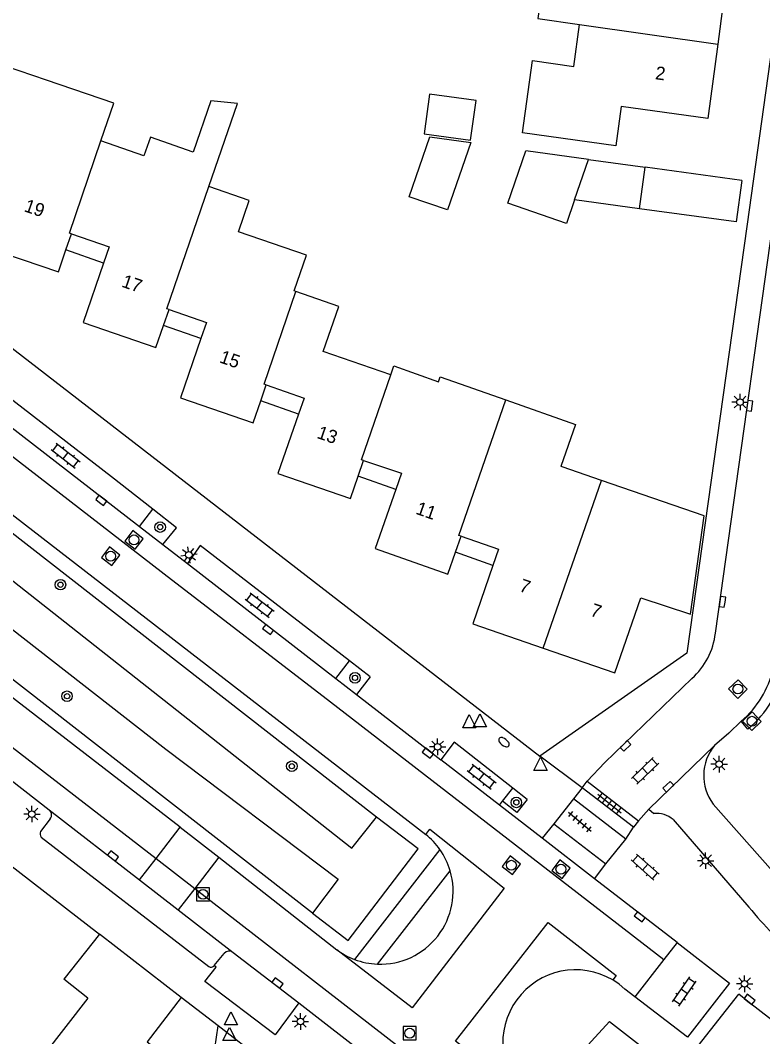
# Model space of a CAD drawing. Extents: x 128000 to 131008, y 398996 to 402500.
# Drawn here: x 128481.4 to 128537.7, y 399977.7 to 400054.7 of the extents above; entities that cross this region are included whole.
import ezdxf

# ---------------------------------------------------------------- set-up
doc = ezdxf.new("R2010")
doc.units = 0
for name, color, linetype in [('gg-afsc-muur', 7, 'Continuous'), ('gg-anno-huisnummerreeks BGT', 7, 'Continuous'), ('gg-bbg-bijgebouw', 7, 'Continuous'), ('gg-bbg-gedigitaliseerde bebouwing', 7, 'Continuous'), ('gg-bbg-gedigitaliseerde bijgebouw', 7, 'Continuous'), ('gg-bbg-hoofdgebouw', 7, 'Continuous'), ('gg-bbg-luifel en loopbrug', 7, 'Continuous'), ('gg-bbg-tussenscheiding', 7, 'Continuous'), ('gg-knt-verharding', 7, 'Continuous'), ('gg-knt-verharding nz', 7, 'Continuous'), ('gt-grn-groengrens', 7, 'Continuous'), ('gt-grn-groengrens NZ', 7, 'Continuous'), ('gt-grn-weggrens', 7, 'Continuous'), ('gt-grn-weggrens revisie', 7, 'Continuous'), ('gt-symb-boom', 7, 'Continuous'), ('gt-symb-brandkraan', 7, 'Continuous'), ('gt-symb-klinker verharding', 7, 'Continuous'), ('gt-symb-kolk', 7, 'Continuous'), ('gt-symb-lichtmast', 7, 'Continuous'), ('gt-symb-rioolschacht', 7, 'Continuous'), ('gt-symb-tegel verharding', 7, 'Continuous'), ('gt-symb-waterafsluiter', 7, 'Continuous')]:
    doc.layers.add(name, color=color, linetype=linetype)

# ---------------------------------------------------------------- blocks, each defined once
blk = doc.blocks.new('gt0-LMAST')
at = {"layer": 'gt-symb-lichtmast'}
for p, q in [((-0.182, 0.173), (-0.447, 0.438)), ((-0.005, 0.246), (-0.005, 0.621)), ((0.172, 0.173), (0.437, 0.438)), ((-0.255, -0.004), (-0.63, -0.004)), ((-0.182, -0.181), (-0.447, -0.446)), ((-0.005, -0.254), (-0.005, -0.629)), ((0.437, -0.446), (0.172, -0.181)), ((0.245, -0.004), (0.62, -0.004))]:
    blk.add_line(p, q, dxfattribs=at)
blk.add_circle((-0.005, -0.004), 0.25, dxfattribs=at)
blk = doc.blocks.new('gt0-KOLK')
at = {"layer": 'gt-symb-kolk'}
blk.add_lwpolyline([(0, 0), (0.375, 0), (0.375, 0.4), (-0.375, 0.4), (-0.375, 0), (0, 0)], dxfattribs=at)
blk = doc.blocks.new('gt0-RS')
at = {"layer": 'gt-symb-rioolschacht'}
blk.add_lwpolyline([(-0.5, -0.5), (0.5, -0.5), (0.5, 0.5), (-0.5, 0.5)], close=True, dxfattribs=at)
blk.add_circle((0, 0), 0.375, dxfattribs=at)
blk = doc.blocks.new('gt0-TEG1')
at = {"layer": 'gt-symb-tegel verharding'}
for p, q in [((-1.125, 0), (1.125, 0)), ((-0.9, -0.25), (-0.9, 0.25)), ((-0.45, -0.25), (-0.45, 0.25)), ((0, -0.25), (0, 0.25)), ((0.45, -0.25), (0.45, 0.25)), ((0.9, -0.25), (0.9, 0.25))]:
    blk.add_line(p, q, dxfattribs=at)
blk = doc.blocks.new('gt0-KL1')
at = {"layer": 'gt-symb-klinker verharding'}
for p, q in [((-1.15, 0.3), (1.15, 0.3)), ((-1, -0.3), (-1, 0.3)), ((-0.5, 0.3), (-0.5, 0.45)), ((0, -0.3), (0, 0.3)), ((0.5, 0.3), (0.5, 0.45)), ((1, -0.3), (1, 0.3)), ((-1.15, -0.3), (1.15, -0.3)), ((-0.5, -0.45), (-0.5, -0.3)), ((0.5, -0.45), (0.5, -0.3))]:
    blk.add_line(p, q, dxfattribs=at)
blk = doc.blocks.new('gt0-WAFSL')
at = {"layer": 'gt-symb-waterafsluiter'}
for p, q in [((-0.5, -0.333), (0, 0.667)), ((0, 0.667), (0.5, -0.333)), ((0.5, -0.333), (-0.5, -0.333))]:
    blk.add_line(p, q, dxfattribs=at)
blk = doc.blocks.new('gt0-BOOM')
at = {"layer": 'gt-symb-boom'}
for radius in [0.4, 0.2]:
    blk.add_circle((0, 0), radius, dxfattribs=at)
blk = doc.blocks.new('gt0-BR')
at = {"layer": 'gt-symb-brandkraan'}
for centre, radius, start, end in [((-0.244, 0), 0.206, 107.56694, 252.43307), ((0.599, -2.664), 3, 106.89205, 107.56694), ((0, -0.691), 0.938, 73.10799, 106.89205), ((-0.599, -2.664), 3, 72.43309, 73.10799), ((0.244, 0), 0.206, 287.56695, 72.43309), ((0.599, 2.664), 3, 252.43307, 253.10797), ((0, 0.691), 0.938, 253.10797, 286.89206), ((-0.599, 2.664), 3, 286.89206, 287.56695)]:
    blk.add_arc(centre, radius, start, end, dxfattribs=at)

msp = doc.modelspace()

# ---------------------------------------------------------------- linework, layer by layer
at = {"layer": 'gg-afsc-muur'}
msp.add_line((128479.017, 399991.923), (128487.402, 399985.438), dxfattribs=at)
at = {"layer": 'gg-bbg-bijgebouw'}
msp.add_line((128536.096, 400042.565), (128535.666, 400039.416), dxfattribs=at)
at = {"layer": 'gg-bbg-gedigitaliseerde bebouwing'}
for p, q in [((128483.39, 400050.17), (128480.293, 400051.236)), ((128490.78, 400044.44), (128487.516, 400045.564)), ((128502.297, 400034.139), (128502.156, 400034.188)), ((128522.48, 400020.85), (128522.376, 400020.886)), ((128525.455, 400019.826), (128522.48, 400020.85)), ((128533.259, 400017.14), (128525.455, 400019.826)), ((128487.402, 399985.438), (128484.714, 399982.013)), ((128486.535, 399980.586), (128484.714, 399982.013)), ((128486.535, 399980.586), (128483.2, 399976.295))]:
    msp.add_line(p, q, dxfattribs=at)
for points in [[(128521.393, 400060.166), (128520.639, 400054.83), (128523.808, 400054.382)], [(128526.544, 400045.201), (128519.487, 400046.186), (128520.245, 400051.653), (128523.361, 400051.213), (128523.808, 400054.382)], [(128487.516, 400045.564), (128488.497, 400048.411), (128483.39, 400050.17)], [(128495.69, 400042.108), (128497.871, 400048.403), (128495.846, 400048.601), (128494.5, 400044.716), (128491.263, 400045.836), (128490.78, 400044.44)], [(128502.156, 400034.188), (128503.092, 400036.89), (128497.943, 400038.674), (128498.763, 400041.043), (128495.69, 400042.108)], [(128509.487, 400027.834), (128504.368, 400029.608), (128505.55, 400033.02), (128502.297, 400034.139)], [(128509.487, 400027.834), (128509.718, 400028.502), (128513.113, 400027.306), (128513.246, 400027.683), (128518.216, 400025.932)], [(128518.216, 400025.932), (128523.498, 400024.071), (128522.376, 400020.886)]]:
    msp.add_lwpolyline(points, dxfattribs=at)
at = {"layer": 'gg-bbg-gedigitaliseerde bijgebouw'}
for p, q in [((128523.42, 400041.088), (128524.477, 400044.151)), ((128524.477, 400044.151), (128528.764, 400043.566)), ((128536.096, 400042.565), (128528.764, 400043.566)), ((128528.334, 400040.417), (128523.42, 400041.088)), ((128535.666, 400039.416), (128528.334, 400040.417))]:
    msp.add_line(p, q, dxfattribs=at)
for points in [[(128512.011, 400046.098), (128515.541, 400045.609), (128515.959, 400048.628), (128512.43, 400049.117), (128512.011, 400046.098)], [(128513.79, 400040.326), (128510.881, 400041.328), (128512.443, 400045.864), (128515.548, 400045.431), (128513.79, 400040.326)]]:
    msp.add_lwpolyline(points, dxfattribs=at)
at = {"layer": 'gg-bbg-hoofdgebouw'}
for p, q in [((128484.869, 400037.299), (128485.285, 400038.521)), ((128492.262, 400031.576), (128492.68, 400032.789)), ((128499.634, 400025.851), (128500.054, 400027.067)), ((128507.02, 400020.153), (128507.43, 400021.339)), ((128514.39, 400014.378), (128514.822, 400015.604)), ((128517.227, 400013.379), (128515.699, 400008.948)), ((128515.699, 400008.948), (128521.037, 400007.107)), ((128493.61, 399980.637), (128487.402, 399985.438))]:
    msp.add_line(p, q, dxfattribs=at)
for points in [[(128528.878, 400062.49), (128528.463, 400059.483), (128535.017, 400058.563), (128534.277, 400052.906)], [(128534.277, 400052.906), (128533.537, 400047.249), (128526.961, 400048.172), (128526.544, 400045.201)], [(128480.315, 400042.025), (128478.768, 400037.52), (128484.301, 400035.634), (128484.869, 400037.299)], [(128485.285, 400038.521), (128488.132, 400037.529), (128487.708, 400036.3)], [(128487.708, 400036.3), (128486.161, 400031.809), (128491.686, 400029.905), (128492.262, 400031.576)], [(128492.68, 400032.789), (128495.526, 400031.805), (128495.102, 400030.576)], [(128495.102, 400030.576), (128493.551, 400026.086), (128499.058, 400024.184), (128499.634, 400025.851)], [(128500.054, 400027.067), (128502.913, 400026.075), (128502.488, 400024.846)], [(128502.488, 400024.846), (128500.936, 400020.357), (128506.433, 400018.456), (128507.02, 400020.153)], [(128507.43, 400021.339), (128510.307, 400020.374), (128509.875, 400019.148)], [(128509.875, 400019.148), (128508.297, 400014.668), (128513.809, 400012.727), (128514.39, 400014.378)], [(128528.444, 400010.933), (128532.223, 400009.694), (128533.259, 400017.14)], [(128514.822, 400015.604), (128517.651, 400014.608), (128517.227, 400013.379)], [(128521.037, 400007.107), (128526.476, 400005.232), (128528.444, 400010.933)], [(128493.61, 399980.637), (128491.025, 399977.271), (128494.521, 399974.552), (128491.224, 399970.296)]]:
    msp.add_lwpolyline(points, dxfattribs=at)
at = {"layer": 'gg-bbg-luifel en loopbrug'}
for p, q in [((128524.477, 400044.151), (128519.725, 400044.8)), ((128487.708, 400036.3), (128484.869, 400037.299)), ((128495.102, 400030.576), (128492.262, 400031.576)), ((128502.488, 400024.846), (128499.634, 400025.851)), ((128509.875, 400019.148), (128507.02, 400020.153)), ((128517.227, 400013.379), (128514.39, 400014.378))]:
    msp.add_line(p, q, dxfattribs=at)
msp.add_lwpolyline([(128523.42, 400041.088), (128522.805, 400039.307), (128518.359, 400040.842), (128519.725, 400044.8)], dxfattribs=at)
at = {"layer": 'gg-bbg-tussenscheiding'}
for p, q in [((128523.808, 400054.382), (128534.277, 400052.906)), ((128528.334, 400040.417), (128528.764, 400043.566)), ((128521.037, 400007.107), (128525.455, 400019.826))]:
    msp.add_line(p, q, dxfattribs=at)
for points in [[(128485.285, 400038.521), (128485.133, 400038.574), (128487.516, 400045.564)], [(128492.68, 400032.789), (128492.517, 400032.845), (128495.69, 400042.108)], [(128500.054, 400027.067), (128499.882, 400027.127), (128502.297, 400034.139)], [(128507.43, 400021.339), (128507.269, 400021.393), (128509.487, 400027.834)], [(128514.822, 400015.604), (128514.65, 400015.664), (128518.216, 400025.932)]]:
    msp.add_lwpolyline(points, dxfattribs=at)
at = {"layer": 'gg-knt-verharding'}
for p, q in [((128534.096, 400008.253), (128542.22, 400066.172)), ((128465.732, 400041.476), (128520.799, 399998.934)), ((128459.914, 400033.383), (128512.138, 399993)), ((128479.265, 400024.979), (128490.452, 400016.324)), ((128493.528, 399993.54), (128453.197, 400024.683)), ((128490.452, 400016.324), (128491.445, 400017.647)), ((128493.239, 400016.237), (128491.445, 400017.647)), ((128490.452, 400016.324), (128492.198, 400014.972)), ((128492.198, 400014.972), (128493.239, 400016.237)), ((128492.198, 400014.972), (128494.075, 400013.52)), ((128494.075, 400013.52), (128505.319, 400004.821)), ((128505.319, 400004.821), (128506.352, 400006.156)), ((128507.932, 400004.937), (128506.352, 400006.156)), ((128505.319, 400004.821), (128506.897, 400003.599)), ((128507.932, 400004.937), (128506.897, 400003.599)), ((128506.897, 400003.599), (128513.295, 399998.648)), ((128536.055, 400001.57), (128536.285, 400001.79)), ((128535.125, 400000.679), (128536.055, 400001.57)), ((128535.125, 400000.679), (128534.042, 399999.749)), ((128477.522, 399999.577), (128483.6, 399994.86)), ((128534.042, 399999.749), (128529.05, 399994.912)), ((128517.733, 399995.213), (128513.295, 399998.648)), ((128517.966, 399995.512), (128518.746, 399996.512)), ((128519.842, 399995.654), (128518.746, 399996.512)), ((128523.999, 399996.527), (128524.39, 399997.031)), ((128527.881, 399993.54), (128523.999, 399996.527)), ((128524.39, 399997.031), (128528.272, 399994.025)), ((128523.335, 399995.683), (128521.851, 399993.802)), ((128527.321, 399992.636), (128523.335, 399995.683)), ((128483.6, 399994.86), (128490.45, 399989.555)), ((128517.733, 399995.213), (128517.966, 399995.512)), ((128520.957, 399992.719), (128517.733, 399995.213)), ((128529.05, 399994.912), (128529.426, 399994.582)), ((128533.928, 399995.3), (128540.119, 399988.305)), ((128483.678, 399994.178), (128482.938, 399993.211)), ((128528.272, 399994.025), (128527.881, 399993.54)), ((128530.907, 399994.121), (128536.647, 399987.491)), ((128491.696, 399991.167), (128493.528, 399993.54)), ((128493.528, 399993.54), (128496.467, 399991.271)), ((128521.851, 399993.802), (128525.806, 399990.762)), ((128482.996, 399992.799), (128495.686, 399982.994)), ((128524.937, 399989.639), (128520.957, 399992.719)), ((128525.806, 399990.762), (128527.321, 399992.636)), ((128513.216, 399991.852), (128506.735, 399983.52)), ((128490.45, 399989.555), (128491.696, 399991.167)), ((128496.467, 399991.271), (128494.633, 399988.898)), ((128496.467, 399991.271), (128505.393, 399984.256)), ((128508.486, 399983.166), (128513.991, 399990.242)), ((128490.45, 399989.555), (128493.383, 399987.284)), ((128531.198, 399984.795), (128524.937, 399989.639)), ((128494.633, 399988.898), (128493.383, 399987.284)), ((128493.383, 399987.284), (128497.551, 399984.056)), ((128531.198, 399984.795), (128530.203, 399983.519)), ((128531.198, 399984.795), (128535.176, 399981.717)), ((128496.108, 399983.054), (128496.857, 399983.98)), ((128497.551, 399984.056), (128502.519, 399980.239)), ((128530.203, 399983.519), (128528.002, 399980.698)), ((128535.176, 399981.717), (128534.186, 399980.448)), ((128496.398, 399978.488), (128493.61, 399980.637)), ((128502.519, 399980.239), (128515.916, 399969.819)), ((128531.981, 399977.622), (128528.002, 399980.698)), ((128534.186, 399980.448), (128531.981, 399977.622)), ((128492.153, 399948.491), (128496.398, 399978.488)), ((128504.292, 399972.377), (128496.398, 399978.488))]:
    msp.add_line(p, q, dxfattribs=at)
for points in [[(128547.104, 400115.102), (128536.509, 400039.243), (128531.926, 400006.736), (128520.799, 399998.934)], [(128491.445, 400017.647), (128488.309, 400020.112), (128480.279, 400026.307)], [(128506.352, 400006.156), (128495.029, 400014.887), (128494.075, 400013.52)], [(128532.32, 400004.814), (128525.706, 399998.459), (128524.39, 399997.031)], [(128518.746, 399996.512), (128514.29, 400000), (128513.295, 399998.648)], [(128519.842, 399995.654), (128519.058, 399994.661), (128517.966, 399995.512)], [(128502.519, 399980.239), (128500.714, 399977.815), (128495.393, 399981.837), (128496.249, 399982.945), (128496.108, 399983.054)], [(128528.002, 399980.698), (128527.246, 399981.276), (128526.8, 399981.645), (128526.317, 399981.965)], [(128576.748, 399949.074), (128572.119, 399952.798), (128536.565, 399980.336), (128535.879, 399980.898)]]:
    msp.add_lwpolyline(points, dxfattribs=at)
for centre, radius, start, end in [((128528.75, 400008.836), 5.378, 311.59612, 353.77758), ((128531.325, 400007.208), 7.345, 312.47378, 349.18848), ((128536.804, 399997.452), 3.592, 140.25677, 216.80761), ((128483.301, 399994.48), 0.483, 321.2509, 51.79818), ((128529.595, 399992.516), 2.073, 50.74006, 94.6797), ((128483.255, 399993.046), 0.358, 152.43385, 223.59265), ((128508.704, 399988.695), 5.507, 34.97805, 51.41963), ((128508.674, 399988.674), 5.544, 16.43045, 34.97876), ((128508.692, 399988.685), 5.523, 267.8672, 16.36826), ((128555.13, 400002.157), 23.595, 218.432, 231.53791), ((128497.246, 399983.636), 0.519, 53.97802, 138.52111), ((128508.673, 399988.645), 5.479, 233.22863, 249.28755), ((128508.694, 399988.703), 5.541, 249.29419, 267.84693), ((128495.868, 399983.229), 0.297, 232.32964, 323.85453), ((128523.506, 399977.209), 5.525, 59.41659, 228.45437)]:
    msp.add_arc(centre, radius, start, end, dxfattribs=at)
at = {"layer": 'gg-knt-verharding nz'}
for p, q in [((128529.05, 399994.912), (128528.272, 399994.025)), ((128491.696, 399991.167), (128494.633, 399988.898)), ((128494.633, 399988.898), (128561.833, 399936.875))]:
    msp.add_line(p, q, dxfattribs=at)
for points in [[(128337.442, 400110.384), (128422.962, 400044.228), (128456.799, 400018.129), (128491.696, 399991.167)], [(128388.409, 400093.169), (128402.239, 400082.442), (128413.192, 400073.906), (128427.492, 400062.897), (128435.39, 400056.75), (128444.885, 400049.417), (128457.456, 400039.661), (128470.122, 400029.899), (128492.319, 400012.742), (128504.927, 400003.039), (128530.203, 399983.519)], [(128512.138, 399993), (128512.443, 399993.384), (128518.079, 399988.915), (128511.12, 399979.856), (128505.393, 399984.256)], [(128519.842, 399973.074), (128514.409, 399977.318), (128521.421, 399986.322), (128526.582, 399982.306), (128526.317, 399981.965)]]:
    msp.add_lwpolyline(points, dxfattribs=at)
at = {"layer": 'gt-grn-groengrens'}
msp.add_line((128536.56, 400000.968), (128536.055, 400001.57), dxfattribs=at)
for points in [[(128461.663, 400030.717), (128460.03, 400028.592), (128479.509, 400013.245), (128506.54, 399991.948), (128508.407, 399994.316)], [(128508.407, 399994.316), (128463.805, 400029.049), (128461.663, 400030.717)], [(128456.571, 400023.696), (128458.362, 400025.996), (128469.972, 400016.955), (128492.425, 399999.47), (128505.496, 399989.616), (128503.552, 399987.037)], [(128503.552, 399987.037), (128472.718, 400011.026), (128456.571, 400023.696)], [(128522.251, 399974.65), (128526.06, 399978.807), (128536.964, 399970.348), (128536.059, 399963.782), (128522.251, 399974.65)]]:
    msp.add_lwpolyline(points, dxfattribs=at)
msp.add_arc((128531.328, 400007.207), 8.142, 309.98251, 349.19061, dxfattribs=at)
at = {"layer": 'gt-grn-groengrens NZ'}
msp.add_lwpolyline([(128503.552, 399987.037), (128506.253, 399984.968), (128511.563, 399991.898), (128508.407, 399994.316)], dxfattribs=at)
at = {"layer": 'gt-grn-weggrens'}
for p, q in [((128523.999, 399996.527), (128520.799, 399998.934)), ((128523.999, 399996.527), (128523.335, 399995.683)), ((128521.851, 399993.802), (128520.957, 399992.719)), ((128527.321, 399992.636), (128527.881, 399993.54)), ((128524.937, 399989.639), (128525.806, 399990.762))]:
    msp.add_line(p, q, dxfattribs=at)
at = {"layer": 'gt-grn-weggrens revisie'}
msp.add_line((128532.791, 399976.963), (128535.879, 399980.898), dxfattribs=at)

# ---------------------------------------------------------------- block references
at = {"layer": 'gt-symb-boom'}
for p in [(128492.007, 400016.293), (128484.448, 400011.924), (128506.78, 400004.866), (128484.948, 400003.473), (128501.991, 399998.166), (128519.011, 399995.423)]:
    msp.add_blockref('gt0-BOOM', p, dxfattribs=at)
at = {"layer": 'gt-symb-brandkraan', "rotation": -37.64891642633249}
msp.add_blockref('gt0-BR', (128518.073, 399999.993), dxfattribs=at)
at = {"layer": 'gt-symb-klinker verharding'}
for p, rotation in [((128484.84, 400021.702), -37.64891642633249), ((128499.547, 400010.373), -37.64891642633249), ((128528.772, 399997.806), 43.78457174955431), ((128516.383, 399997.373), -37.64891642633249), ((128528.777, 399990.52), -41.83814925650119), ((128531.748, 399981.092), 55.181645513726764)]:
    msp.add_blockref('gt0-KL1', p, dxfattribs=dict(at, rotation=rotation))
at = {"layer": 'gt-symb-kolk'}
for p, rotation in [((128536.898, 400025.453), 82.00768607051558), ((128487.419, 400018.165), -37.68393139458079), ((128534.828, 400010.6), 82.00768607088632), ((128500.063, 400008.374), -37.68393138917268), ((128512.176, 399999.004), -37.89006281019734), ((128527.147, 399999.849), -136.21542825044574), ((128530.673, 399996.471), 44.21251795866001), ((128488.315, 399991.208), -37.756068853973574), ((128528.241, 399986.593), -37.809652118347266), ((128500.781, 399981.574), -37.53168733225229), ((128536.565, 399980.336), -38.451850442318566)]:
    msp.add_blockref('gt0-KOLK', p, dxfattribs=dict(at, rotation=rotation))
at = {"layer": 'gt-symb-lichtmast'}
for p in [(128535.971, 400025.771), (128513.048, 399999.637), (128534.389, 399998.331), (128482.293, 399994.544), (128533.364, 399991.007), (128536.318, 399981.677), (128502.645, 399978.822)]:
    msp.add_blockref('gt0-LMAST', p, dxfattribs=at)
at = {"layer": 'gt-symb-lichtmast', "rotation": -37.52317188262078}
msp.add_blockref('gt0-LMAST', (128494.197, 400014.181), dxfattribs=at)
at = {"layer": 'gt-symb-rioolschacht'}
for p, rotation in [((128490.023, 400015.324), -37.72926988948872), ((128488.256, 400014.085), -37.729269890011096), ((128535.807, 400004.018), 44.47362248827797), ((128536.871, 400001.573), 44.47362248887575), ((128518.634, 399990.66), 142.27073011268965), ((128522.39, 399990.361), 142.27073011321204)]:
    msp.add_blockref('gt0-RS', p, dxfattribs=dict(at, rotation=rotation))
for p in [(128495.26, 399988.457), (128510.921, 399977.93)]:
    msp.add_blockref('gt0-RS', p, dxfattribs=at)
at = {"layer": 'gt-symb-tegel verharding'}
for p, rotation in [((128526.08, 399995.339), -38.25701687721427), ((128523.832, 399993.958), -40.010957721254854)]:
    msp.add_blockref('gt0-TEG1', p, dxfattribs=dict(at, rotation=rotation))
at = {"layer": 'gt-symb-waterafsluiter'}
for p in [(128515.441, 400001.414), (128516.254, 400001.472), (128520.845, 399998.179), (128497.376, 399978.892), (128497.26, 399977.701)]:
    msp.add_blockref('gt0-WAFSL', p, dxfattribs=at)

# ---------------------------------------------------------------- texts
at = {"layer": 'gg-anno-huisnummerreeks BGT'}
for s, rotation, p in [('2', 352.5, (128529.503, 400050.242)), ('19', 341.2, (128481.629, 400040.242)), ('17', 341, (128489.023, 400034.524)), ('15', 340.9, (128496.439, 400028.791)), ('13', 340.9, (128503.827, 400023.06)), ('11', 340.6, (128511.318, 400017.314)), ('7', 341, (128519.163, 400011.455)), ('7', 341, (128524.548, 400009.598))]:
    msp.add_text(s, height=1, rotation=rotation, dxfattribs=at).set_placement(p)

doc.saveas('drawing.dxf')
